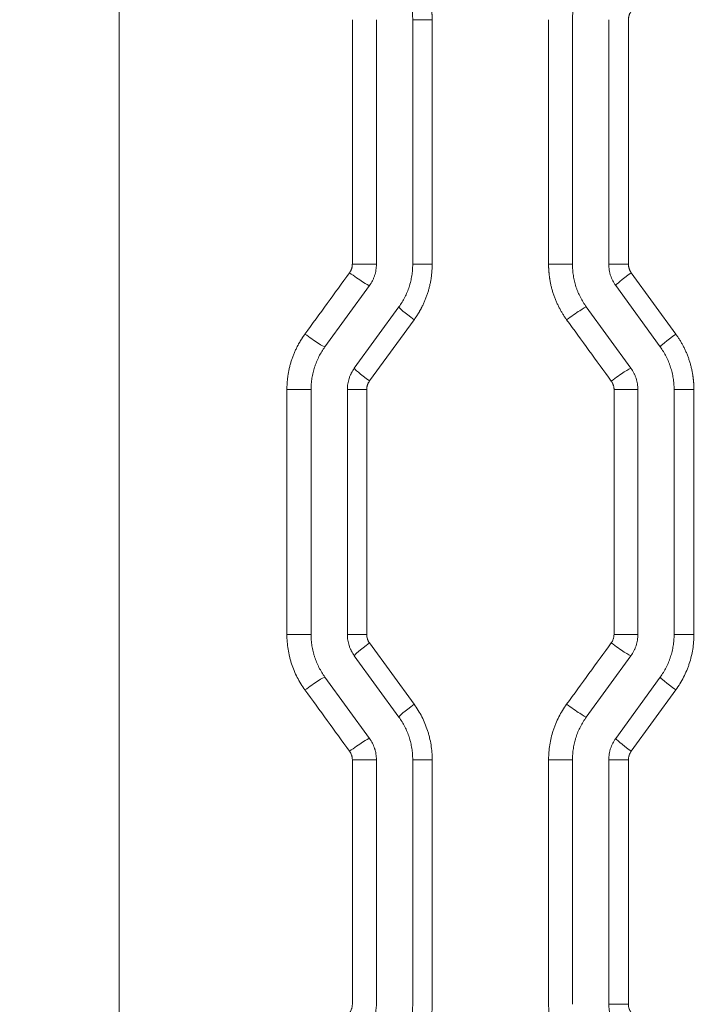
# Model space of a CAD drawing. Header units: millimetres. Extents: x 0 to 594, y 0 to 420.
# Tile 251 of 420: x 259.78 to 264.51, y 334.13 to 340.92. Entities that reach past the tile are written whole.
import ezdxf

# ---------------------------------------------------------------- set-up
doc = ezdxf.new("R2010")
doc.units = ezdxf.units.MM
doc.layers.add('1', color=7, linetype='Continuous', true_color=0xffffff)
doc.styles.add('Arial Unicode MS', font='txt')
doc.dimstyles.get("Standard").update_dxf_attribs({"dimtxt": 0.18, "dimasz": 0.18, "dimexe": 0.18, "dimexo": 0.0625, "dimgap": 0.09, "dimtad": 0, "dimtih": 1, "dimtoh": 1, "dimdec": 4, "dimzin": 0, "dimdsep": 46, "dimtxsty": 'Standard', "dimcen": 0.09, "dimadec": 0, "dimazin": 0, "dimtfac": 1, "dimtdec": 4, "dimtofl": 0, "dimtmove": 0, "dimatfit": 3, "dimfxl": 0, "dimtolj": 1, "dimtzin": 0, "dimarcsym": 0})

# ---------------------------------------------------------------- blocks, each defined once
blk = doc.blocks.new('_U0')
at = {"layer": '1', "color": 18, "lineweight": 13}
for p, q in [((147.6569, 304.1723), (147.6569, 390.192)), ((305.8469, 301.3923), (305.8469, 390.192)), ((147.6569, 388.192), (198.8518, 388.192)), ((305.8469, 388.192), (254.6521, 388.192))]:
    blk.add_line(p, q, dxfattribs=at)
at = {"layer": '1', "color": 18}
for points in [[(147.6569, 388.192), (151.1569, 389.1299), (151.1569, 387.2542)], [(305.8469, 388.192), (302.3469, 387.2542), (302.3469, 389.1299)]]:
    blk.add_solid(points, dxfattribs=at)
at = {"layer": '1', "color": 18, "linetype": 'Continuous', "lineweight": 13, "char_height": 3.5, "attachment_point": 7, "line_spacing_factor": 1.047437, "style": 'Arial Unicode MS'}
for s, insert in [('\\fArial Unicode MS|b0|i0;\\W1.0000;3.16', (200.5373, 385.5562)), ('\\fArial Unicode MS|b0|i0;\\W1.0000;LIFT POINT SPAN', (213.2036, 385.5562))]:
    blk.add_mtext(s, dxfattribs=dict(at, insert=insert))
blk = doc.blocks.new('_U8')
at = {"layer": '1', "color": 18, "lineweight": 13}
for p, q in [((305.8469, 341.6323), (287.0636, 341.6323)), ((289.0636, 341.6323), (289.0636, 254.0957)), ((305.8469, 301.3923), (287.0636, 301.3923)), ((289.0636, 254.0957), (284.0636, 254.0957))]:
    blk.add_line(p, q, dxfattribs=at)
at = {"layer": '1', "color": 18}
for points in [[(289.0636, 341.6323), (290.0014, 338.1323), (288.1258, 338.1323)], [(289.0636, 301.3923), (288.1258, 304.8923), (290.0014, 304.8923)]]:
    blk.add_solid(points, dxfattribs=at)
at = {"layer": '1', "color": 18, "linetype": 'Continuous', "lineweight": 13, "char_height": 3.5, "attachment_point": 7, "line_spacing_factor": 1.047437, "style": 'Arial Unicode MS'}
for s, insert in [('\\fArial Unicode MS|b0|i0;\\W1.0000;0.8', (259.842, 251.4599)), ('\\fArial Unicode MS|b0|i0;\\W1.0000;CTRS', (269.7891, 251.4599)), ('\\fArial Unicode MS|b0|i0;\\W1.0000;AFT LIFT POINTS', (259.842, 244.3979))]:
    blk.add_mtext(s, dxfattribs=dict(at, insert=insert))

msp = doc.modelspace()

# ---------------------------------------------------------------- linework, layer by layer
at = {"layer": '1', "color": 155, "linetype": 'Continuous', "lineweight": 13}
for p, q in [((260.4707, 328.0635), (260.4707, 346.9694)), ((262.0757, 339.2301), (262.0757, 340.9152)), ((262.2415, 339.2301), (262.2415, 340.9152)), ((262.6255, 340.9152), (262.4915, 340.9152)), ((262.4915, 339.2301), (262.4915, 340.9152)), ((262.6255, 340.9152), (262.6255, 339.2301)), ((263.4273, 339.2301), (263.4273, 340.9152)), ((263.5915, 339.2301), (263.5915, 340.9152)), ((263.8415, 339.2301), (263.8415, 340.9152)), ((263.9773, 340.9152), (263.9773, 339.2301)), ((262.0757, 339.2301), (262.2415, 339.2301)), ((262.6255, 339.2301), (262.4915, 339.2301)), ((263.4273, 339.2301), (263.5915, 339.2301)), ((263.9773, 339.2301), (263.8415, 339.2301)), ((263.9964, 339.1714), (264.3036, 338.7491)), ((261.887, 338.661), (262.1938, 339.0832)), ((264.196, 338.661), (263.8893, 339.0832)), ((262.0893, 338.514), (262.396, 338.9362)), ((263.9938, 338.514), (263.687, 338.9362)), ((262.5012, 338.8481), (262.194, 338.4259)), ((261.6251, 338.3671), (261.7915, 338.3671)), ((261.6251, 336.6795), (261.6251, 338.3671)), ((261.7915, 336.6795), (261.7915, 338.3671)), ((262.0415, 336.6795), (262.0415, 338.3671)), ((262.1749, 338.3671), (262.0415, 338.3671)), ((262.1749, 338.3671), (262.1749, 336.6795)), ((263.8779, 338.3671), (264.0415, 338.3671)), ((263.8779, 336.6795), (263.8779, 338.3671)), ((264.0415, 336.6795), (264.0415, 338.3671)), ((264.2915, 336.6795), (264.2915, 338.3671)), ((264.4279, 338.3671), (264.2915, 338.3671)), ((264.4279, 338.3671), (264.4279, 336.6795)), ((261.7915, 336.6795), (261.6251, 336.6795)), ((262.0415, 336.6795), (262.1749, 336.6795)), ((262.194, 336.6208), (262.5012, 336.1985)), ((264.0415, 336.6795), (263.8779, 336.6795)), ((264.2915, 336.6795), (264.4279, 336.6795)), ((262.396, 336.1104), (262.0893, 336.5326)), ((263.687, 336.1104), (263.9938, 336.5326)), ((262.1938, 335.9634), (261.887, 336.3856)), ((263.8893, 335.9634), (264.196, 336.3856)), ((264.3036, 336.2975), (263.9964, 335.8753)), ((262.2415, 335.8165), (262.0757, 335.8165)), ((262.0757, 334.1314), (262.0757, 335.8165)), ((262.2415, 334.1314), (262.2415, 335.8165)), ((262.4915, 334.1314), (262.4915, 335.8165)), ((262.4915, 335.8165), (262.6255, 335.8165)), ((262.6255, 335.8165), (262.6255, 334.1314)), ((263.5915, 335.8165), (263.4273, 335.8165)), ((263.4273, 334.1314), (263.4273, 335.8165)), ((263.5915, 334.1314), (263.5915, 335.8165)), ((263.8415, 334.1314), (263.8415, 335.8165)), ((263.8415, 335.8165), (263.9773, 335.8165)), ((263.9773, 335.8165), (263.9773, 334.1314)), ((263.8415, 334.1314), (263.9773, 334.1314))]:
    msp.add_line(p, q, dxfattribs=at)
for centre, major_axis, ratio, start_param, end_param in [((262.0734, 339.1717), (-0.1214, 0.0882), 0.066197, 1.479924, 3.051167), ((264.0106, 339.1714), (0.1214, 0.0882), 0.055681, 1.647286, 3.141593), ((262.5174, 338.8481), (0.1214, -0.0882), 0.063788, 3.141593, 4.624817), ((263.5664, 338.8478), (-0.1214, -0.0882), 0.058086, 3.220933, 4.792177), ((261.7667, 338.7495), (-0.1214, 0.0882), 0.067866, 1.477645, 3.048888), ((264.3174, 338.7491), (0.1214, 0.0882), 0.054019, 1.64501, 3.141593), ((262.2106, 338.4259), (0.1214, -0.0882), 0.065456, 3.141593, 4.622539), ((263.8732, 338.4256), (-0.1214, -0.0882), 0.056423, 3.218657, 4.789901), ((262.2106, 336.6208), (-0.1214, -0.0882), 0.065456, 4.802239, 6.283185), ((263.8732, 336.621), (0.1214, -0.0882), 0.056423, 4.634877, 6.206121), ((261.7667, 336.2971), (0.1214, 0.0882), 0.067866, 0.092704, 1.663947), ((264.3174, 336.2975), (-0.1214, 0.0882), 0.054019, 0, 1.496582), ((262.5174, 336.1985), (-0.1214, -0.0882), 0.063788, 4.799961, 6.283185), ((263.5664, 336.1988), (0.1214, -0.0882), 0.058086, 4.632601, 6.203845), ((262.0734, 335.8749), (0.1214, 0.0882), 0.066197, 0.090426, 1.661669), ((264.0106, 335.8753), (-0.1214, 0.0882), 0.055681, 0, 1.494307)]:
    msp.add_ellipse(centre, major_axis=major_axis, ratio=ratio, start_param=start_param, end_param=end_param, dxfattribs=at)
for points, knots in [([(262.5012, 341.2973), (262.5034, 341.2942), (262.5078, 341.2881), (262.5142, 341.2787), (262.5205, 341.2692), (262.5266, 341.2597), (262.5325, 341.25), (262.5383, 341.2403), (262.5439, 341.2304), (262.5493, 341.2204), (262.5567, 341.2061), (262.5659, 341.1874), (262.5761, 341.1639), (262.5855, 341.1401), (262.5938, 341.116), (262.6012, 341.0915), (262.6077, 341.0669), (262.6131, 341.042), (262.6165, 341.0233), (262.6184, 341.011), (262.6192, 341.005), (262.62, 340.9991), (262.6208, 340.9931), (262.6215, 340.9871), (262.6221, 340.9812), (262.6227, 340.9752), (262.6232, 340.9692), (262.6237, 340.9632), (262.6241, 340.9572), (262.6245, 340.9512), (262.6248, 340.9453), (262.625, 340.9393), (262.6252, 340.9333), (262.6254, 340.9272), (262.6255, 340.9212), (262.6255, 340.9172), (262.6255, 340.9152)], [0, 0, 0, 0, 0.027865, 0.055695, 0.0835, 0.111286, 0.139064, 0.166841, 0.194626, 0.222428, 0.250256, 0.312988, 0.375592, 0.438168, 0.500813, 0.56324, 0.625546, 0.687827, 0.750181, 0.764906, 0.779622, 0.794328, 0.809027, 0.82372, 0.838408, 0.853091, 0.867772, 0.882452, 0.897132, 0.911814, 0.926498, 0.941185, 0.955878, 0.970577, 0.985284, 1, 1, 1, 1]), ([(262.4915, 340.9152), (262.4915, 340.9284), (262.491, 340.9416), (262.4889, 340.9676), (262.4859, 340.9936), (262.4808, 341.0191), (262.4747, 341.0445), (262.4711, 341.0571), (262.4661, 341.0727), (262.465, 341.0759), (262.4629, 341.0821), (262.4617, 341.0852), (262.4583, 341.0945), (262.4559, 341.1006), (262.4484, 341.1188), (262.4375, 341.1425), (262.4183, 341.1766), (262.4038, 341.1985), (262.396, 341.2091)], [0, 0, 0, 0, 0.125, 0.125, 0.25, 0.375, 0.375, 0.5, 0.5, 0.53125, 0.53125, 0.5625, 0.5625, 0.625, 0.625, 0.75, 0.875, 1, 1, 1, 1]), ([(263.5915, 340.9152), (263.5915, 340.9284), (263.592, 340.9416), (263.5941, 340.9677), (263.5972, 340.9936), (263.6023, 341.0192), (263.6084, 341.0447), (263.6119, 341.0573), (263.617, 341.073), (263.6181, 341.0761), (263.6203, 341.0823), (263.6236, 341.0916), (263.6272, 341.1008), (263.6347, 341.119), (263.6457, 341.1427), (263.6648, 341.1768), (263.6793, 341.1985), (263.687, 341.2091)], [0, 0, 0, 0, 0.125, 0.125, 0.25, 0.375, 0.375, 0.5, 0.5, 0.53125, 0.53125, 0.5625, 0.625, 0.625, 0.75, 0.875, 1, 1, 1, 1]), ([(263.9964, 340.974), (263.9952, 340.9723), (263.9928, 340.9688), (263.9896, 340.9634), (263.9868, 340.9578), (263.9843, 340.952), (263.9825, 340.947), (263.9812, 340.9427), (263.9803, 340.9394), (263.9795, 340.936), (263.9788, 340.9326), (263.9783, 340.9291), (263.9778, 340.9257), (263.9775, 340.9222), (263.9774, 340.9187), (263.9773, 340.9164), (263.9773, 340.9152)], [0, 0, 0, 0, 0.100694, 0.200718, 0.300475, 0.400368, 0.5008, 0.556644, 0.612235, 0.667639, 0.722926, 0.778164, 0.833422, 0.888768, 0.944271, 1, 1, 1, 1]), ([(262.0566, 339.1717), (262.0578, 339.1734), (262.0602, 339.1768), (262.0634, 339.1822), (262.0662, 339.1877), (262.0687, 339.1935), (262.0705, 339.1985), (262.0718, 339.2027), (262.0727, 339.2061), (262.0735, 339.2094), (262.0742, 339.2128), (262.0747, 339.2163), (262.0751, 339.2197), (262.0754, 339.2232), (262.0756, 339.2266), (262.0756, 339.229), (262.0757, 339.2301)], [0, 0, 0, 0, 0.100437, 0.200159, 0.299561, 0.399041, 0.498998, 0.555075, 0.610887, 0.666503, 0.721993, 0.777427, 0.832874, 0.888406, 0.944091, 1, 1, 1, 1]), ([(262.1938, 339.0832), (262.2015, 339.0939), (262.2083, 339.105), (262.2172, 339.1225), (262.22, 339.1284), (262.2237, 339.1375), (262.2249, 339.1405), (262.2272, 339.1467), (262.2283, 339.1498), (262.2334, 339.1655), (262.2364, 339.1782), (262.2405, 339.2039), (262.2415, 339.2169), (262.2415, 339.2301)], [0, 0, 0, 0, 0.25, 0.25, 0.375, 0.375, 0.4375, 0.4375, 0.5, 0.5, 0.75, 0.75, 1, 1, 1, 1]), ([(262.396, 338.9362), (262.4038, 338.9469), (262.411, 338.9578), (262.4247, 338.98), (262.4374, 339.0028), (262.4483, 339.0264), (262.4583, 339.0505), (262.4628, 339.0627), (262.4679, 339.0784), (262.4689, 339.0815), (262.4709, 339.0878), (262.4718, 339.091), (262.4745, 339.1005), (262.4761, 339.1069), (262.4807, 339.126), (262.4858, 339.1517), (262.4889, 339.1777), (262.491, 339.2038), (262.4915, 339.2169), (262.4915, 339.2301)], [0, 0, 0, 0, 0.125, 0.125, 0.25, 0.375, 0.375, 0.5, 0.5, 0.53125, 0.53125, 0.5625, 0.5625, 0.625, 0.625, 0.75, 0.875, 0.875, 1, 1, 1, 1]), ([(262.6255, 339.2301), (262.6255, 339.2263), (262.6254, 339.2188), (262.6251, 339.2074), (262.6246, 339.196), (262.6239, 339.1847), (262.623, 339.1734), (262.6219, 339.1621), (262.6206, 339.1508), (262.6191, 339.1395), (262.6168, 339.1236), (262.6131, 339.103), (262.6076, 339.078), (262.6011, 339.0533), (262.5936, 339.0288), (262.5853, 339.0047), (262.576, 338.981), (262.5657, 338.9577), (262.5574, 338.9406), (262.5517, 338.9295), (262.5489, 338.9242), (262.546, 338.9189), (262.5431, 338.9137), (262.5402, 338.9085), (262.5372, 338.9033), (262.5342, 338.8981), (262.5311, 338.893), (262.5279, 338.8879), (262.5248, 338.8828), (262.5215, 338.8777), (262.5183, 338.8727), (262.5149, 338.8677), (262.5116, 338.8628), (262.5081, 338.8578), (262.5047, 338.8529), (262.5023, 338.8497), (262.5012, 338.8481)], [0, 0, 0, 0, 0.027851, 0.05567, 0.083467, 0.111249, 0.139026, 0.166807, 0.194599, 0.222411, 0.250253, 0.312956, 0.375551, 0.438137, 0.500812, 0.563209, 0.625505, 0.687796, 0.750178, 0.764896, 0.779604, 0.794305, 0.808999, 0.823688, 0.838373, 0.853055, 0.867735, 0.882415, 0.897097, 0.91178, 0.926467, 0.941159, 0.955857, 0.970562, 0.985276, 1, 1, 1, 1]), ([(263.5517, 338.8478), (263.5494, 338.8509), (263.545, 338.857), (263.5386, 338.8664), (263.5323, 338.8759), (263.5262, 338.8854), (263.5203, 338.8951), (263.5145, 338.9049), (263.5089, 338.9148), (263.5035, 338.9247), (263.496, 338.939), (263.4869, 338.9578), (263.4767, 338.9813), (263.4673, 339.0051), (263.4589, 339.0293), (263.4515, 339.0537), (263.4451, 339.0784), (263.4396, 339.1032), (263.4363, 339.1219), (263.4344, 339.1343), (263.4335, 339.1403), (263.4327, 339.1462), (263.432, 339.1522), (263.4313, 339.1582), (263.4307, 339.1641), (263.4301, 339.1701), (263.4295, 339.1761), (263.4291, 339.1821), (263.4287, 339.1881), (263.4283, 339.1941), (263.428, 339.2001), (263.4277, 339.2061), (263.4275, 339.2121), (263.4274, 339.2181), (263.4273, 339.2241), (263.4273, 339.2281), (263.4273, 339.2301)], [0, 0, 0, 0, 0.027864, 0.055694, 0.083498, 0.111286, 0.139065, 0.166844, 0.194633, 0.222438, 0.25027, 0.313016, 0.375637, 0.438232, 0.500898, 0.563273, 0.625529, 0.687762, 0.75007, 0.764802, 0.779523, 0.794236, 0.808941, 0.82364, 0.838334, 0.853025, 0.867712, 0.882399, 0.897085, 0.911773, 0.926464, 0.941158, 0.955858, 0.970564, 0.985277, 1, 1, 1, 1]), ([(263.687, 338.9362), (263.6793, 338.9469), (263.672, 338.9578), (263.6583, 338.9801), (263.6456, 339.0029), (263.6346, 339.0266), (263.6271, 339.0448), (263.6235, 339.054), (263.6202, 339.0633), (263.618, 339.0695), (263.617, 339.0726), (263.6119, 339.0883), (263.6083, 339.1009), (263.6022, 339.1263), (263.5972, 339.1519), (263.5941, 339.1778), (263.592, 339.2038), (263.5915, 339.217), (263.5915, 339.2301)], [0, 0, 0, 0, 0.125, 0.125, 0.25, 0.375, 0.375, 0.4375, 0.46875, 0.46875, 0.5, 0.5, 0.625, 0.625, 0.75, 0.875, 0.875, 1, 1, 1, 1]), ([(263.8893, 339.0832), (263.8815, 339.0939), (263.8747, 339.105), (263.8629, 339.1282), (263.8579, 339.1402), (263.8528, 339.1559), (263.8518, 339.159), (263.85, 339.1654), (263.8492, 339.1686), (263.8469, 339.1781), (263.8456, 339.1845), (263.8426, 339.2039), (263.8415, 339.2169), (263.8415, 339.2301)], [0, 0, 0, 0, 0.25, 0.25, 0.5, 0.5, 0.5625, 0.5625, 0.625, 0.625, 0.75, 0.75, 1, 1, 1, 1]), ([(263.9773, 339.2301), (263.9774, 339.228), (263.9774, 339.2238), (263.978, 339.2176), (263.979, 339.2113), (263.9804, 339.2052), (263.9819, 339.2001), (263.9834, 339.1959), (263.9846, 339.1926), (263.986, 339.1894), (263.9875, 339.1862), (263.989, 339.1832), (263.9907, 339.1801), (263.9925, 339.1771), (263.9944, 339.1742), (263.9958, 339.1723), (263.9964, 339.1714)], [0, 0, 0, 0, 0.100613, 0.200594, 0.300348, 0.400281, 0.500798, 0.55659, 0.612142, 0.667522, 0.722797, 0.778037, 0.833309, 0.888681, 0.944223, 1, 1, 1, 1]), ([(261.6251, 338.3671), (261.6251, 338.3709), (261.6252, 338.3785), (261.6255, 338.3898), (261.626, 338.4012), (261.6267, 338.4125), (261.6276, 338.4239), (261.6286, 338.4352), (261.6299, 338.4465), (261.6314, 338.4578), (261.6338, 338.4737), (261.6375, 338.4943), (261.643, 338.5193), (261.6495, 338.544), (261.6569, 338.5685), (261.6653, 338.5926), (261.6746, 338.6164), (261.6849, 338.6397), (261.6932, 338.6568), (261.6989, 338.668), (261.7017, 338.6733), (261.7046, 338.6786), (261.7075, 338.6838), (261.7104, 338.6891), (261.7134, 338.6943), (261.7165, 338.6994), (261.7195, 338.7046), (261.7227, 338.7097), (261.7259, 338.7148), (261.7291, 338.7198), (261.7324, 338.7248), (261.7357, 338.7298), (261.7391, 338.7348), (261.7425, 338.7397), (261.746, 338.7446), (261.7483, 338.7479), (261.7495, 338.7495)], [0, 0, 0, 0, 0.02784, 0.055648, 0.083433, 0.111205, 0.138971, 0.16674, 0.194521, 0.222322, 0.250152, 0.312808, 0.375356, 0.437894, 0.500521, 0.562976, 0.625329, 0.687676, 0.750115, 0.764837, 0.779549, 0.794254, 0.808952, 0.823645, 0.838334, 0.85302, 0.867704, 0.882388, 0.897073, 0.91176, 0.926451, 0.941146, 0.955847, 0.970556, 0.985273, 1, 1, 1, 1]), ([(264.3036, 338.7491), (264.3058, 338.7461), (264.3103, 338.7399), (264.3167, 338.7305), (264.323, 338.7211), (264.3291, 338.7115), (264.335, 338.7019), (264.3408, 338.6921), (264.3464, 338.6822), (264.3518, 338.6722), (264.3592, 338.658), (264.3683, 338.6392), (264.3786, 338.6158), (264.3879, 338.5919), (264.3963, 338.5678), (264.4037, 338.5434), (264.4102, 338.5187), (264.4156, 338.4939), (264.419, 338.4752), (264.4209, 338.4628), (264.4217, 338.4568), (264.4225, 338.4509), (264.4233, 338.4449), (264.424, 338.439), (264.4246, 338.433), (264.4252, 338.427), (264.4257, 338.4211), (264.4262, 338.4151), (264.4266, 338.4091), (264.427, 338.4031), (264.4273, 338.3971), (264.4275, 338.3911), (264.4277, 338.3851), (264.4278, 338.3791), (264.4279, 338.3731), (264.4279, 338.3691), (264.4279, 338.3671)], [0, 0, 0, 0, 0.027863, 0.055691, 0.083495, 0.111281, 0.139059, 0.166838, 0.194625, 0.22243, 0.25026, 0.31299, 0.375595, 0.438174, 0.500825, 0.563247, 0.62555, 0.687829, 0.750183, 0.764908, 0.779623, 0.794329, 0.809028, 0.82372, 0.838408, 0.853091, 0.867772, 0.882452, 0.897132, 0.911813, 0.926497, 0.941185, 0.955878, 0.970577, 0.985284, 1, 1, 1, 1]), ([(261.7915, 338.3671), (261.7915, 338.3803), (261.792, 338.3934), (261.7941, 338.4195), (261.7972, 338.4454), (261.8023, 338.471), (261.8084, 338.4964), (261.8119, 338.509), (261.817, 338.5247), (261.818, 338.5278), (261.8202, 338.534), (261.8235, 338.5433), (261.8271, 338.5525), (261.8346, 338.5706), (261.8456, 338.5943), (261.8583, 338.6171), (261.872, 338.6394), (261.8793, 338.6503), (261.887, 338.661)], [0, 0, 0, 0, 0.125, 0.125, 0.25, 0.375, 0.375, 0.5, 0.5, 0.53125, 0.53125, 0.5625, 0.625, 0.625, 0.75, 0.875, 0.875, 1, 1, 1, 1]), ([(264.2915, 338.3671), (264.2915, 338.3803), (264.291, 338.3934), (264.2889, 338.4195), (264.2859, 338.4454), (264.2808, 338.4709), (264.2747, 338.4963), (264.2712, 338.5089), (264.2661, 338.5246), (264.265, 338.5277), (264.2629, 338.5339), (264.2618, 338.537), (264.2583, 338.5463), (264.2559, 338.5524), (264.2484, 338.5706), (264.2375, 338.5943), (264.2183, 338.6285), (264.2038, 338.6503), (264.196, 338.661)], [0, 0, 0, 0, 0.125, 0.125, 0.25, 0.375, 0.375, 0.5, 0.5, 0.53125, 0.53125, 0.5625, 0.5625, 0.625, 0.625, 0.75, 0.875, 1, 1, 1, 1]), ([(262.0415, 338.3671), (262.0415, 338.3803), (262.0426, 338.3933), (262.0466, 338.419), (262.0497, 338.4317), (262.0547, 338.4473), (262.0558, 338.4505), (262.0581, 338.4566), (262.0593, 338.4597), (262.063, 338.4688), (262.0658, 338.4747), (262.0747, 338.4922), (262.0815, 338.5033), (262.0893, 338.514)], [0, 0, 0, 0, 0.25, 0.25, 0.5, 0.5, 0.5625, 0.5625, 0.625, 0.625, 0.75, 0.75, 1, 1, 1, 1]), ([(264.0415, 338.3671), (264.0415, 338.3803), (264.0405, 338.3934), (264.0364, 338.4191), (264.0333, 338.4318), (264.0283, 338.4475), (264.0272, 338.4506), (264.0249, 338.4568), (264.0237, 338.4599), (264.0199, 338.4689), (264.0172, 338.4749), (264.0083, 338.4923), (264.0015, 338.5034), (263.9938, 338.514)], [0, 0, 0, 0, 0.25, 0.25, 0.5, 0.5, 0.5625, 0.5625, 0.625, 0.625, 0.75, 0.75, 1, 1, 1, 1]), ([(262.194, 338.4259), (262.1928, 338.4241), (262.1904, 338.4207), (262.1872, 338.4153), (262.1843, 338.4097), (262.1818, 338.4039), (262.18, 338.3988), (262.1787, 338.3946), (262.1778, 338.3912), (262.177, 338.3878), (262.1763, 338.3844), (262.1758, 338.381), (262.1754, 338.3775), (262.1751, 338.3741), (262.1749, 338.3706), (262.1749, 338.3682), (262.1749, 338.3671)], [0, 0, 0, 0, 0.100709, 0.20074, 0.300493, 0.400374, 0.500787, 0.556638, 0.612233, 0.667641, 0.72293, 0.778168, 0.833426, 0.888771, 0.944273, 1, 1, 1, 1]), ([(263.8779, 338.3671), (263.8778, 338.3692), (263.8778, 338.3734), (263.8771, 338.3796), (263.8762, 338.3858), (263.8748, 338.3919), (263.8733, 338.3971), (263.8718, 338.4012), (263.8706, 338.4045), (263.8692, 338.4077), (263.8678, 338.4108), (263.8662, 338.4139), (263.8645, 338.4169), (263.8627, 338.4198), (263.8608, 338.4228), (263.8595, 338.4246), (263.8588, 338.4256)], [0, 0, 0, 0, 0.100678, 0.200734, 0.300575, 0.400609, 0.501245, 0.556944, 0.612415, 0.667725, 0.722942, 0.778133, 0.833367, 0.888711, 0.944233, 1, 1, 1, 1]), ([(261.7495, 336.2971), (261.7394, 336.311), (261.7299, 336.3252), (261.7121, 336.3541), (261.6956, 336.3837), (261.6813, 336.4145), (261.6683, 336.4458), (261.6624, 336.4618), (261.6558, 336.4822), (261.6545, 336.4863), (261.652, 336.4945), (261.6483, 336.5069), (261.6451, 336.5193), (261.6391, 336.5441), (261.6325, 336.5775), (261.6285, 336.6113), (261.6258, 336.6453), (261.6251, 336.6623), (261.6251, 336.6795)], [0, 0, 0, 0, 0.125, 0.125, 0.25, 0.375, 0.375, 0.5, 0.5, 0.53125, 0.53125, 0.5625, 0.625, 0.625, 0.75, 0.875, 0.875, 1, 1, 1, 1]), ([(261.887, 336.3856), (261.8793, 336.3963), (261.872, 336.4072), (261.8584, 336.4294), (261.8456, 336.4521), (261.8347, 336.4758), (261.8247, 336.4999), (261.8202, 336.5122), (261.8151, 336.5279), (261.8141, 336.531), (261.8121, 336.5374), (261.8094, 336.5468), (261.8069, 336.5564), (261.8023, 336.5755), (261.7972, 336.6011), (261.7941, 336.6271), (261.792, 336.6532), (261.7915, 336.6663), (261.7915, 336.6795)], [0, 0, 0, 0, 0.125, 0.125, 0.25, 0.375, 0.375, 0.5, 0.5, 0.53125, 0.53125, 0.5625, 0.625, 0.625, 0.75, 0.875, 0.875, 1, 1, 1, 1]), ([(262.0893, 336.5326), (262.0815, 336.5433), (262.0747, 336.5544), (262.0658, 336.5719), (262.063, 336.5778), (262.0593, 336.5869), (262.0581, 336.59), (262.0558, 336.5961), (262.0547, 336.5993), (262.0497, 336.6149), (262.0466, 336.6276), (262.0426, 336.6533), (262.0415, 336.6663), (262.0415, 336.6795)], [0, 0, 0, 0, 0.25, 0.25, 0.375, 0.375, 0.4375, 0.4375, 0.5, 0.5, 0.75, 0.75, 1, 1, 1, 1]), ([(262.1749, 336.6795), (262.1749, 336.6743), (262.1753, 336.669), (262.1769, 336.6587), (262.1781, 336.6537), (262.1802, 336.6474), (262.1806, 336.6462), (262.1815, 336.6437), (262.1829, 336.64), (262.1846, 336.6365), (262.1881, 336.6295), (262.1909, 336.625), (262.194, 336.6208)], [0, 0, 0, 0, 0.25, 0.25, 0.5, 0.5, 0.5625, 0.5625, 0.625, 0.75, 0.75, 1, 1, 1, 1]), ([(263.8588, 336.621), (263.8596, 336.6221), (263.8603, 336.6232), (263.8618, 336.6253), (263.8639, 336.6286), (263.8658, 336.632), (263.8693, 336.6389), (263.8713, 336.6437), (263.8733, 336.6499), (263.8737, 336.6512), (263.8744, 336.6537), (263.8748, 336.655), (263.8757, 336.6588), (263.8762, 336.6613), (263.8774, 336.6691), (263.8779, 336.6743), (263.8779, 336.6795)], [0, 0, 0, 0, 0.0625, 0.0625, 0.125, 0.25, 0.25, 0.5, 0.5, 0.5625, 0.5625, 0.625, 0.625, 0.75, 0.75, 1, 1, 1, 1]), ([(263.9938, 336.5326), (264.0015, 336.5433), (264.0083, 336.5544), (264.0172, 336.5719), (264.02, 336.5778), (264.0237, 336.5869), (264.0249, 336.5899), (264.0272, 336.5961), (264.0283, 336.5992), (264.0334, 336.6149), (264.0364, 336.6276), (264.0405, 336.6533), (264.0415, 336.6663), (264.0415, 336.6795)], [0, 0, 0, 0, 0.25, 0.25, 0.375, 0.375, 0.4375, 0.4375, 0.5, 0.5, 0.75, 0.75, 1, 1, 1, 1]), ([(264.196, 336.3856), (264.2038, 336.3963), (264.2183, 336.4181), (264.2375, 336.4523), (264.2484, 336.476), (264.2559, 336.4942), (264.2583, 336.5003), (264.2618, 336.5096), (264.2629, 336.5127), (264.265, 336.5189), (264.2661, 336.5221), (264.2712, 336.5377), (264.2747, 336.5503), (264.2808, 336.5757), (264.2859, 336.6012), (264.2889, 336.6271), (264.291, 336.6532), (264.2915, 336.6663), (264.2915, 336.6795)], [0, 0, 0, 0, 0.125, 0.25, 0.375, 0.375, 0.4375, 0.4375, 0.46875, 0.46875, 0.5, 0.5, 0.625, 0.625, 0.75, 0.875, 0.875, 1, 1, 1, 1]), ([(264.4279, 336.6795), (264.4279, 336.6624), (264.4273, 336.6453), (264.4246, 336.6114), (264.4206, 336.5778), (264.414, 336.5445), (264.4061, 336.5116), (264.4014, 336.4952), (264.3948, 336.4748), (264.3935, 336.4708), (264.3907, 336.4627), (264.3892, 336.4586), (264.3848, 336.4466), (264.3816, 336.4386), (264.3718, 336.415), (264.3576, 336.3841), (264.341, 336.3545), (264.3232, 336.3255), (264.3137, 336.3113), (264.3036, 336.2975)], [0, 0, 0, 0, 0.125, 0.125, 0.25, 0.375, 0.375, 0.5, 0.5, 0.53125, 0.53125, 0.5625, 0.5625, 0.625, 0.625, 0.75, 0.875, 0.875, 1, 1, 1, 1]), ([(262.5012, 336.1985), (262.5112, 336.1847), (262.5207, 336.1705), (262.5385, 336.1416), (262.555, 336.112), (262.5692, 336.0813), (262.5823, 336.05), (262.5882, 336.034), (262.5948, 336.0137), (262.5961, 336.0096), (262.5986, 336.0014), (262.5998, 335.9973), (262.6033, 335.9849), (262.6055, 335.9767), (262.6114, 335.9518), (262.6181, 335.9184), (262.6221, 335.8847), (262.6248, 335.8507), (262.6255, 335.8337), (262.6255, 335.8165)], [0, 0, 0, 0, 0.125, 0.125, 0.25, 0.375, 0.375, 0.5, 0.5, 0.53125, 0.53125, 0.5625, 0.5625, 0.625, 0.625, 0.75, 0.875, 0.875, 1, 1, 1, 1]), ([(263.4273, 335.8165), (263.4273, 335.8208), (263.4273, 335.8251), (263.4275, 335.8336), (263.4279, 335.8465), (263.4287, 335.8592), (263.4307, 335.8847), (263.4347, 335.9184), (263.4413, 335.9516), (263.4492, 335.9846), (263.4538, 336.001), (263.4604, 336.0213), (263.4618, 336.0254), (263.4646, 336.0335), (263.466, 336.0375), (263.4705, 336.0496), (263.4736, 336.0575), (263.4834, 336.0812), (263.4977, 336.1121), (263.5143, 336.1417), (263.5321, 336.1707), (263.5416, 336.1849), (263.5517, 336.1988)], [0, 0, 0, 0, 0.03125, 0.03125, 0.0625, 0.125, 0.125, 0.25, 0.375, 0.375, 0.5, 0.5, 0.53125, 0.53125, 0.5625, 0.5625, 0.625, 0.625, 0.75, 0.875, 0.875, 1, 1, 1, 1]), ([(262.4915, 335.8165), (262.4915, 335.8297), (262.491, 335.8428), (262.4889, 335.869), (262.4858, 335.8949), (262.4807, 335.9206), (262.4761, 335.9397), (262.4745, 335.9461), (262.4718, 335.9556), (262.4709, 335.9588), (262.4689, 335.9651), (262.4679, 335.9682), (262.4628, 335.9839), (262.4583, 335.9961), (262.4483, 336.0202), (262.4374, 336.0439), (262.4247, 336.0666), (262.411, 336.0888), (262.4038, 336.0997), (262.396, 336.1104)], [0, 0, 0, 0, 0.125, 0.125, 0.25, 0.375, 0.375, 0.4375, 0.4375, 0.46875, 0.46875, 0.5, 0.5, 0.625, 0.625, 0.75, 0.875, 0.875, 1, 1, 1, 1]), ([(263.5915, 335.8165), (263.5915, 335.8297), (263.592, 335.8428), (263.5941, 335.8689), (263.5972, 335.8949), (263.6023, 335.9205), (263.6069, 335.9396), (263.6094, 335.9492), (263.6121, 335.9586), (263.6141, 335.9649), (263.615, 335.9681), (263.6202, 335.9838), (263.6247, 335.9961), (263.6347, 336.0202), (263.6456, 336.0438), (263.6584, 336.0666), (263.672, 336.0888), (263.6793, 336.0997), (263.687, 336.1104)], [0, 0, 0, 0, 0.125, 0.125, 0.25, 0.375, 0.375, 0.4375, 0.46875, 0.46875, 0.5, 0.5, 0.625, 0.625, 0.75, 0.875, 0.875, 1, 1, 1, 1]), ([(262.2415, 335.8165), (262.2415, 335.8296), (262.2405, 335.8426), (262.2374, 335.862), (262.2362, 335.8684), (262.2339, 335.878), (262.233, 335.8811), (262.2317, 335.8859), (262.2312, 335.8875), (262.2303, 335.8907), (262.2298, 335.8922), (262.2252, 335.9063), (262.2202, 335.9184), (262.2084, 335.9416), (262.2015, 335.9527), (262.1938, 335.9634)], [0, 0, 0, 0, 0.25, 0.25, 0.375, 0.375, 0.4375, 0.4375, 0.46875, 0.46875, 0.5, 0.5, 0.75, 0.75, 1, 1, 1, 1]), ([(263.8415, 335.8165), (263.8415, 335.8297), (263.8426, 335.8427), (263.8456, 335.8621), (263.8469, 335.8685), (263.8492, 335.8781), (263.85, 335.8812), (263.8518, 335.8876), (263.8528, 335.8907), (263.8579, 335.9064), (263.8629, 335.9184), (263.8747, 335.9416), (263.8815, 335.9527), (263.8893, 335.9634)], [0, 0, 0, 0, 0.25, 0.25, 0.375, 0.375, 0.4375, 0.4375, 0.5, 0.5, 0.75, 0.75, 1, 1, 1, 1]), ([(262.0757, 335.8165), (262.0757, 335.8217), (262.0752, 335.8269), (262.074, 335.8346), (262.0735, 335.8372), (262.0726, 335.841), (262.0722, 335.8422), (262.0715, 335.8448), (262.0711, 335.846), (262.0691, 335.8522), (262.0651, 335.8618), (262.0597, 335.8707), (262.0566, 335.8749)], [0, 0, 0, 0, 0.25, 0.25, 0.375, 0.375, 0.4375, 0.4375, 0.5, 0.5, 0.75, 1, 1, 1, 1]), ([(263.9964, 335.8753), (263.9933, 335.871), (263.9879, 335.8621), (263.9839, 335.8524), (263.9818, 335.8462), (263.9815, 335.8449), (263.9807, 335.8424), (263.9797, 335.8386), (263.979, 335.8347), (263.9777, 335.827), (263.9773, 335.8218), (263.9773, 335.8165)], [0, 0, 0, 0, 0.25, 0.5, 0.5, 0.5625, 0.5625, 0.625, 0.75, 0.75, 1, 1, 1, 1]), ([(262.0566, 334.073), (262.0574, 334.074), (262.0581, 334.0751), (262.0596, 334.0773), (262.0617, 334.0806), (262.0636, 334.084), (262.0671, 334.0908), (262.0691, 334.0956), (262.0711, 334.1018), (262.0715, 334.103), (262.0722, 334.1056), (262.0726, 334.1068), (262.0735, 334.1107), (262.074, 334.1132), (262.0752, 334.1209), (262.0757, 334.1261), (262.0757, 334.1314)], [0, 0, 0, 0, 0.0625, 0.0625, 0.125, 0.25, 0.25, 0.5, 0.5, 0.5625, 0.5625, 0.625, 0.625, 0.75, 0.75, 1, 1, 1, 1]), ([(262.1938, 333.9844), (262.2015, 333.9951), (262.2083, 334.0062), (262.2172, 334.0236), (262.2199, 334.0295), (262.2237, 334.0386), (262.2249, 334.0417), (262.2272, 334.0478), (262.2283, 334.051), (262.2333, 334.0666), (262.2364, 334.0794), (262.2405, 334.1051), (262.2415, 334.1182), (262.2415, 334.1314)], [0, 0, 0, 0, 0.25, 0.25, 0.375, 0.375, 0.4375, 0.4375, 0.5, 0.5, 0.75, 0.75, 1, 1, 1, 1]), ([(262.396, 333.8375), (262.4038, 333.8482), (262.4183, 333.87), (262.4375, 333.9041), (262.4484, 333.9279), (262.4559, 333.946), (262.4583, 333.9521), (262.4617, 333.9614), (262.4629, 333.9645), (262.465, 333.9707), (262.4661, 333.9739), (262.4711, 333.9895), (262.4747, 334.0021), (262.4808, 334.0275), (262.4859, 334.0531), (262.4889, 334.079), (262.491, 334.105), (262.4915, 334.1182), (262.4915, 334.1314)], [0, 0, 0, 0, 0.125, 0.25, 0.375, 0.375, 0.4375, 0.4375, 0.46875, 0.46875, 0.5, 0.5, 0.625, 0.625, 0.75, 0.875, 0.875, 1, 1, 1, 1]), ([(262.6255, 334.1314), (262.6255, 334.1142), (262.6248, 334.0972), (262.6221, 334.0633), (262.6181, 334.0296), (262.6115, 333.9964), (262.6036, 333.9634), (262.599, 333.947), (262.5924, 333.9267), (262.591, 333.9226), (262.5882, 333.9145), (262.5867, 333.9105), (262.5823, 333.8984), (262.5792, 333.8905), (262.5694, 333.8668), (262.5551, 333.836), (262.5385, 333.8064), (262.5207, 333.7774), (262.5112, 333.7632), (262.5012, 333.7493)], [0, 0, 0, 0, 0.125, 0.125, 0.25, 0.375, 0.375, 0.5, 0.5, 0.53125, 0.53125, 0.5625, 0.5625, 0.625, 0.625, 0.75, 0.875, 0.875, 1, 1, 1, 1]), ([(263.5517, 333.7491), (263.5416, 333.7629), (263.5321, 333.7771), (263.5143, 333.8061), (263.4977, 333.8357), (263.4835, 333.8664), (263.4705, 333.8978), (263.4646, 333.9138), (263.458, 333.9341), (263.4567, 333.9382), (263.4542, 333.9464), (263.4505, 333.9588), (263.4473, 333.9712), (263.4413, 333.996), (263.4347, 334.0294), (263.4307, 334.0632), (263.428, 334.0971), (263.4273, 334.1142), (263.4273, 334.1314)], [0, 0, 0, 0, 0.125, 0.125, 0.25, 0.375, 0.375, 0.5, 0.5, 0.53125, 0.53125, 0.5625, 0.625, 0.625, 0.75, 0.875, 0.875, 1, 1, 1, 1]), ([(263.8893, 333.9844), (263.8815, 333.9951), (263.8747, 334.0063), (263.8658, 334.0237), (263.863, 334.0297), (263.8593, 334.0388), (263.8581, 334.0418), (263.8558, 334.048), (263.8547, 334.0511), (263.8497, 334.0668), (263.8466, 334.0795), (263.8426, 334.1052), (263.8415, 334.1182), (263.8415, 334.1314)], [0, 0, 0, 0, 0.25, 0.25, 0.375, 0.375, 0.4375, 0.4375, 0.5, 0.5, 0.75, 0.75, 1, 1, 1, 1]), ([(263.9773, 334.1314), (263.9773, 334.1261), (263.9777, 334.1209), (263.9794, 334.1106), (263.9806, 334.1055), (263.9826, 334.0993), (263.9831, 334.098), (263.984, 334.0956), (263.9854, 334.0919), (263.987, 334.0883), (263.9906, 334.0813), (263.9933, 334.0769), (263.9964, 334.0726)], [0, 0, 0, 0, 0.25, 0.25, 0.5, 0.5, 0.5625, 0.5625, 0.625, 0.75, 0.75, 1, 1, 1, 1])]:
    msp.add_open_spline(points, degree=3, knots=knots, dxfattribs=at)
for points in [[(261.7495, 338.7495), (261.8518, 338.8902), (261.9542, 339.031), (262.0566, 339.1717)], [(263.8588, 338.4256), (263.7564, 338.5663), (263.654, 338.7071), (263.5517, 338.8478)], [(263.5517, 336.1988), (263.654, 336.3395), (263.7564, 336.4803), (263.8588, 336.621)], [(262.0566, 335.8749), (261.9542, 336.0156), (261.8519, 336.1564), (261.7495, 336.2971)]]:
    msp.add_open_spline(points, degree=3, dxfattribs=at)

# ---------------------------------------------------------------- dimensions: what is measured, and where the dimension line sits
at = {"layer": '1', "color": 18, "linetype": 'Continuous', "lineweight": 13}
dim = msp.add_linear_dim(base=(305.8469, 388.192), p1=(147.6569, 304.1723), p2=(305.8469, 301.3923), text=' <> \\fArial Unicode MS|b0|i0;\\C18;{\\H1.00x;\\fArial Unicode MS|b0|i0;LIFT POINT SPAN\\fArial Unicode MS|b0|i0;}\\C18;', dimstyle='Standard', override={"dimtxt": 3.5, "dimasz": 3.5, "dimexe": 2, "dimexo": 0, "dimgap": 1.5, "dimtih": 1, "dimtoh": 1, "dimdec": 2, "dimlfac": 0.02, "dimdsep": 46, "dimlunit": 2, "dimtxsty": 'Arial Unicode MS', "dimsah": 1, "dimse1": 0, "dimse2": 0, "dimsd1": 0, "dimsd2": 0, "dimclrd": 18, "dimclre": 18, "dimclrt": 18, "dimtol": 0, "dimtm": -0.1, "dimtfac": 1, "dimtdec": 2, "dimtofl": 1, "dimtmove": 0, "dimlwd": 13, "dimlwe": 13}, dxfattribs=at)
dim.commit()
dim.dimension.update_dxf_attribs({"geometry": '_U0', "text_midpoint": (226.7519, 388.192), "dimtype": 160})
dim = msp.add_linear_dim(base=(289.0636, 301.3923), p1=(305.8469, 341.6323), p2=(305.8469, 301.3923), angle=90, text=' <> \\fArial Unicode MS|b0|i0;\\C18;{\\H1.00x;\\fArial Unicode MS|b0|i0;CTRS\\fArial Unicode MS|b0|i0;}\\C18;\\P\\fArial Unicode MS|b0|i0;\\C18;{\\H1.00x;\\fArial Unicode MS|b0|i0;AFT LIFT POINTS\\fArial Unicode MS|b0|i0;}\\C18;', dimstyle='Standard', override={"dimtxt": 3.5, "dimasz": 3.5, "dimexe": 2, "dimexo": 0, "dimgap": 1.5, "dimtih": 1, "dimtoh": 1, "dimdec": 1, "dimlfac": 0.02, "dimdsep": 46, "dimlunit": 2, "dimtxsty": 'Arial Unicode MS', "dimsah": 1, "dimse1": 0, "dimse2": 0, "dimsd1": 0, "dimsd2": 0, "dimclrd": 18, "dimclre": 18, "dimclrt": 18, "dimtol": 0, "dimtm": -0.1, "dimtfac": 1, "dimtdec": 2, "dimtofl": 1, "dimtmove": 1, "dimlwd": 13, "dimlwe": 13}, dxfattribs=at)
dim.commit()
dim.dimension.update_dxf_attribs({"geometry": '_U8', "text_midpoint": (279.4955, 250.5874), "dimtype": 160})

doc.saveas('drawing.dxf')
